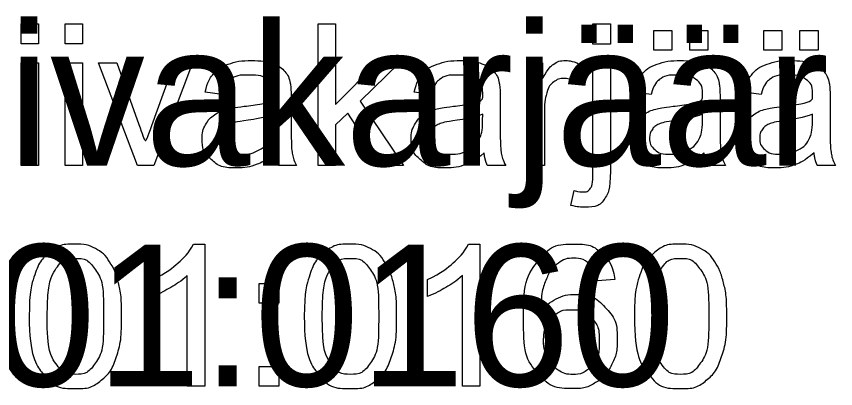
# Model space of a CAD drawing. Extents: x 700746 to 706058, y 6570320 to 6580460.
# Drawn here: x 704287.96 to 704320.92, y 6575239.05 to 6575254.03 of the extents above; entities that cross this region are included whole.
import ezdxf

# ---------------------------------------------------------------- set-up
doc = ezdxf.new("R2010")
doc.units = 0
doc.layers.add('kataster', color=7, linetype='Continuous')

msp = doc.modelspace()

# ---------------------------------------------------------------- linework, layer by layer
at = {"layer": 'kataster'}
for points in [[(704288.154, 6575252.919), (704288.154, 6575253.723), (704288.853, 6575253.723), (704288.853, 6575252.919), (704288.154, 6575252.919)], [(704289.922, 6575252.919), (704289.922, 6575253.723), (704290.621, 6575253.723), (704290.621, 6575252.919), (704289.922, 6575252.919)], [(704300.1, 6575248.023), (704300.1, 6575253.723), (704300.799, 6575253.723), (704300.799, 6575250.475), (704302.458, 6575252.155), (704303.364, 6575252.155), (704301.785, 6575250.619), (704303.525, 6575248.023), (704302.661, 6575248.023), (704301.288, 6575250.135), (704300.799, 6575249.661), (704300.799, 6575248.023), (704300.1, 6575248.023)], [(704311.153, 6575252.911), (704311.153, 6575253.723), (704311.853, 6575253.723), (704311.853, 6575252.911), (704311.153, 6575252.911)], [(704313.6, 6575252.667), (704313.6, 6575253.462), (704314.329, 6575253.462), (704314.329, 6575252.667), (704313.6, 6575252.667)], [(704315.051, 6575252.667), (704315.051, 6575253.462), (704315.78, 6575253.462), (704315.78, 6575252.667), (704315.051, 6575252.667)], [(704318.027, 6575252.667), (704318.027, 6575253.462), (704318.756, 6575253.462), (704318.756, 6575252.667), (704318.027, 6575252.667)], [(704319.478, 6575252.667), (704319.478, 6575253.462), (704320.208, 6575253.462), (704320.208, 6575252.667), (704319.478, 6575252.667)], [(704288.154, 6575248.023), (704288.154, 6575252.155), (704288.853, 6575252.155), (704288.853, 6575248.023), (704288.154, 6575248.023)], [(704289.922, 6575248.023), (704289.922, 6575252.155), (704290.621, 6575252.155), (704290.621, 6575248.023), (704289.922, 6575248.023)], [(704292.825, 6575248.023), (704291.26, 6575252.155), (704291.999, 6575252.155), (704292.884, 6575249.68)], [(704293.408, 6575249.634), (704294.325, 6575252.155), (704295.044, 6575252.155), (704293.482, 6575248.023), (704292.825, 6575248.023)], [(704308.499, 6575248.023), (704308.499, 6575252.155), (704309.129, 6575252.155), (704309.129, 6575251.529)], [(704310.741, 6575252.022), (704310.496, 6575251.375)], [(704311.153, 6575247.815), (704311.153, 6575252.155), (704311.853, 6575252.155), (704311.853, 6575247.801)], [(704296.239, 6575250.882), (704295.552, 6575250.973)], [(704304.65, 6575250.882), (704303.963, 6575250.973)], [(704313.495, 6575250.882), (704312.809, 6575250.973)], [(704317.922, 6575250.882), (704317.236, 6575250.973)], [(704299.011, 6575250.686), (704299.011, 6575249.754)], [(704307.422, 6575250.686), (704307.422, 6575249.754)], [(704316.267, 6575250.686), (704316.267, 6575249.754)], [(704320.694, 6575250.686), (704320.694, 6575249.754)], [(704298.303, 6575249.839), (704298.307, 6575250.095)], [(704306.714, 6575249.839), (704306.718, 6575250.095)], [(704309.199, 6575250.186), (704309.199, 6575248.023), (704308.499, 6575248.023)], [(704315.559, 6575249.839), (704315.563, 6575250.095)], [(704319.986, 6575249.839), (704319.99, 6575250.095)], [(704299.232, 6575248.023), (704298.502, 6575248.023)], [(704307.643, 6575248.023), (704306.913, 6575248.023)], [(704316.489, 6575248.023), (704315.759, 6575248.023)], [(704320.916, 6575248.023), (704320.186, 6575248.023)], [(704310.267, 6575246.424), (704310.396, 6575247.018)], [(704295.083, 6575244.868), (704295.534, 6575244.868), (704295.534, 6575239.146)], [(704306.148, 6575244.868), (704306.599, 6575244.868), (704306.599, 6575239.146)], [(704293.435, 6575242.761), (704293.435, 6575243.437)], [(704295.534, 6575239.146), (704294.834, 6575239.146), (704294.834, 6575243.604)], [(704304.501, 6575242.761), (704304.501, 6575243.437)], [(704306.599, 6575239.146), (704305.9, 6575239.146), (704305.9, 6575243.604)], [(704312.03, 6575243.447), (704311.335, 6575243.391)], [(704297.719, 6575242.483), (704297.719, 6575243.278), (704298.514, 6575243.278), (704298.514, 6575242.483), (704297.719, 6575242.483)], [(704297.719, 6575239.146), (704297.719, 6575239.941), (704298.514, 6575239.941), (704298.514, 6575239.146), (704297.719, 6575239.146)]]:
    msp.add_lwpolyline(points, dxfattribs=at)
for points, degree in [([(704295.552, 6575250.973), (704295.646, 6575251.413), (704295.859, 6575251.683), (704296.073, 6575251.954), (704296.477, 6575252.1), (704296.881, 6575252.246), (704297.414, 6575252.246), (704297.942, 6575252.246), (704298.272, 6575252.121), (704298.603, 6575251.997), (704298.758, 6575251.808), (704298.914, 6575251.62), (704298.976, 6575251.332), (704299.011, 6575251.153), (704299.011, 6575250.686)], 3), ([(704303.963, 6575250.973), (704304.057, 6575251.413), (704304.27, 6575251.683), (704304.484, 6575251.954), (704304.888, 6575252.1), (704305.292, 6575252.246), (704305.825, 6575252.246), (704306.353, 6575252.246), (704306.683, 6575252.121), (704307.014, 6575251.997), (704307.169, 6575251.808), (704307.325, 6575251.62), (704307.387, 6575251.332), (704307.422, 6575251.153), (704307.422, 6575250.686)], 3), ([(704309.129, 6575251.529), (704309.37, 6575251.967), (704309.574, 6575252.106), (704309.778, 6575252.246), (704310.022, 6575252.246), (704310.376, 6575252.246), (704310.741, 6575252.022)], 3), ([(704312.809, 6575250.973), (704312.902, 6575251.413), (704313.116, 6575251.683), (704313.33, 6575251.954), (704313.734, 6575252.1), (704314.138, 6575252.246), (704314.67, 6575252.246), (704315.199, 6575252.246), (704315.529, 6575252.121), (704315.859, 6575251.997), (704316.015, 6575251.808), (704316.17, 6575251.62), (704316.232, 6575251.332), (704316.267, 6575251.153), (704316.267, 6575250.686)], 3), ([(704317.236, 6575250.973), (704317.329, 6575251.413), (704317.543, 6575251.683), (704317.757, 6575251.954), (704318.161, 6575252.1), (704318.565, 6575252.246), (704319.097, 6575252.246), (704319.626, 6575252.246), (704319.956, 6575252.121), (704320.286, 6575251.997), (704320.442, 6575251.808), (704320.597, 6575251.62), (704320.659, 6575251.332), (704320.694, 6575251.153), (704320.694, 6575250.686)], 3), ([(704298.363, 6575248.531), (704297.973, 6575248.203), (704297.613, 6575248.067), (704297.254, 6575247.932), (704296.842, 6575247.932), (704296.162, 6575247.932), (704295.796, 6575248.264), (704295.431, 6575248.596), (704295.431, 6575249.113), (704295.431, 6575249.416), (704295.569, 6575249.666), (704295.707, 6575249.917), (704295.93, 6575250.068), (704296.154, 6575250.22), (704296.434, 6575250.297), (704296.64, 6575250.352), (704297.055, 6575250.402), (704297.903, 6575250.503), (704298.303, 6575250.643), (704298.307, 6575250.787), (704298.307, 6575250.826), (704298.307, 6575251.255), (704298.109, 6575251.43), (704297.841, 6575251.668), (704297.314, 6575251.668), (704296.821, 6575251.668), (704296.586, 6575251.495), (704296.351, 6575251.322), (704296.239, 6575250.882)], 3), ([(704306.774, 6575248.531), (704306.384, 6575248.203), (704306.024, 6575248.067), (704305.665, 6575247.932), (704305.253, 6575247.932), (704304.573, 6575247.932), (704304.207, 6575248.264), (704303.842, 6575248.596), (704303.842, 6575249.113), (704303.842, 6575249.416), (704303.98, 6575249.666), (704304.118, 6575249.917), (704304.341, 6575250.068), (704304.565, 6575250.22), (704304.845, 6575250.297), (704305.05, 6575250.352), (704305.466, 6575250.402), (704306.314, 6575250.503), (704306.714, 6575250.643), (704306.718, 6575250.787), (704306.718, 6575250.826), (704306.718, 6575251.255), (704306.52, 6575251.43), (704306.252, 6575251.668), (704305.725, 6575251.668), (704305.232, 6575251.668), (704304.997, 6575251.495), (704304.762, 6575251.322), (704304.65, 6575250.882)], 3), ([(704315.62, 6575248.531), (704315.229, 6575248.203), (704314.87, 6575248.067), (704314.51, 6575247.932), (704314.098, 6575247.932), (704313.418, 6575247.932), (704313.053, 6575248.264), (704312.687, 6575248.596), (704312.687, 6575249.113), (704312.687, 6575249.416), (704312.825, 6575249.666), (704312.963, 6575249.917), (704313.187, 6575250.068), (704313.41, 6575250.22), (704313.69, 6575250.297), (704313.896, 6575250.352), (704314.312, 6575250.402), (704315.159, 6575250.503), (704315.559, 6575250.643), (704315.563, 6575250.787), (704315.563, 6575250.826), (704315.563, 6575251.255), (704315.365, 6575251.43), (704315.098, 6575251.668), (704314.57, 6575251.668), (704314.077, 6575251.668), (704313.843, 6575251.495), (704313.608, 6575251.322), (704313.495, 6575250.882)], 3), ([(704320.047, 6575248.531), (704319.656, 6575248.203), (704319.297, 6575248.067), (704318.937, 6575247.932), (704318.525, 6575247.932), (704317.845, 6575247.932), (704317.48, 6575248.264), (704317.114, 6575248.596), (704317.114, 6575249.113), (704317.114, 6575249.416), (704317.252, 6575249.666), (704317.39, 6575249.917), (704317.614, 6575250.068), (704317.837, 6575250.22), (704318.117, 6575250.297), (704318.323, 6575250.352), (704318.739, 6575250.402), (704319.586, 6575250.503), (704319.986, 6575250.643), (704319.99, 6575250.787), (704319.99, 6575250.826), (704319.99, 6575251.255), (704319.792, 6575251.43), (704319.525, 6575251.668), (704318.997, 6575251.668), (704318.504, 6575251.668), (704318.27, 6575251.495), (704318.035, 6575251.322), (704317.922, 6575250.882)], 3), ([(704310.496, 6575251.375), (704310.24, 6575251.525), (704309.985, 6575251.525), (704309.757, 6575251.525), (704309.575, 6575251.387), (704309.393, 6575251.249), (704309.315, 6575251.003), (704309.199, 6575250.63), (704309.199, 6575250.186)], 3), ([(704298.307, 6575250.095), (704297.925, 6575249.94), (704297.163, 6575249.831), (704296.731, 6575249.769), (704296.552, 6575249.691), (704296.373, 6575249.614), (704296.275, 6575249.464), (704296.178, 6575249.315), (704296.178, 6575249.132), (704296.178, 6575248.852), (704296.39, 6575248.666), (704296.602, 6575248.479), (704297.009, 6575248.479), (704297.413, 6575248.479), (704297.728, 6575248.656), (704298.043, 6575248.833), (704298.19, 6575249.14), (704298.303, 6575249.377), (704298.303, 6575249.839)], 3), ([(704306.718, 6575250.095), (704306.336, 6575249.94), (704305.574, 6575249.831), (704305.142, 6575249.769), (704304.963, 6575249.691), (704304.784, 6575249.614), (704304.686, 6575249.464), (704304.589, 6575249.315), (704304.589, 6575249.132), (704304.589, 6575248.852), (704304.801, 6575248.666), (704305.012, 6575248.479), (704305.42, 6575248.479), (704305.824, 6575248.479), (704306.139, 6575248.656), (704306.454, 6575248.833), (704306.601, 6575249.14), (704306.714, 6575249.377), (704306.714, 6575249.839)], 3), ([(704315.563, 6575250.095), (704315.182, 6575249.94), (704314.419, 6575249.831), (704313.987, 6575249.769), (704313.808, 6575249.691), (704313.629, 6575249.614), (704313.532, 6575249.464), (704313.434, 6575249.315), (704313.434, 6575249.132), (704313.434, 6575248.852), (704313.646, 6575248.666), (704313.858, 6575248.479), (704314.266, 6575248.479), (704314.67, 6575248.479), (704314.984, 6575248.656), (704315.299, 6575248.833), (704315.447, 6575249.14), (704315.559, 6575249.377), (704315.559, 6575249.839)], 3), ([(704319.99, 6575250.095), (704319.609, 6575249.94), (704318.846, 6575249.831), (704318.414, 6575249.769), (704318.235, 6575249.691), (704318.056, 6575249.614), (704317.959, 6575249.464), (704317.862, 6575249.315), (704317.862, 6575249.132), (704317.862, 6575248.852), (704318.073, 6575248.666), (704318.285, 6575248.479), (704318.693, 6575248.479), (704319.097, 6575248.479), (704319.412, 6575248.656), (704319.726, 6575248.833), (704319.874, 6575249.14), (704319.986, 6575249.377), (704319.986, 6575249.839)], 3), ([(704292.884, 6575249.68), (704293.027, 6575249.28), (704293.148, 6575248.848), (704293.241, 6575249.175), (704293.408, 6575249.634)], 3), ([(704299.011, 6575249.754), (704299.011, 6575248.779), (704299.055, 6575248.52), (704299.1, 6575248.261), (704299.232, 6575248.023)], 3), ([(704307.422, 6575249.754), (704307.422, 6575248.779), (704307.466, 6575248.52), (704307.511, 6575248.261), (704307.643, 6575248.023)], 3), ([(704316.267, 6575249.754), (704316.267, 6575248.779), (704316.312, 6575248.52), (704316.356, 6575248.261), (704316.489, 6575248.023)], 3), ([(704320.694, 6575249.754), (704320.694, 6575248.779), (704320.739, 6575248.52), (704320.784, 6575248.261), (704320.916, 6575248.023)], 3), ([(704298.502, 6575248.023), (704298.394, 6575248.24), (704298.363, 6575248.531)], 2), ([(704306.913, 6575248.023), (704306.805, 6575248.24), (704306.774, 6575248.531)], 2), ([(704315.759, 6575248.023), (704315.651, 6575248.24), (704315.62, 6575248.531)], 2), ([(704320.186, 6575248.023), (704320.078, 6575248.24), (704320.047, 6575248.531)], 2), ([(704311.853, 6575247.801), (704311.853, 6575247.039), (704311.655, 6575246.739), (704311.402, 6575246.35), (704310.815, 6575246.35), (704310.531, 6575246.35), (704310.267, 6575246.424)], 3), ([(704310.396, 6575247.018), (704310.607, 6575246.963), (704310.728, 6575246.963), (704310.942, 6575246.963), (704311.048, 6575247.105), (704311.153, 6575247.247), (704311.153, 6575247.815)], 3), ([(704288.474, 6575241.957), (704288.474, 6575242.967), (704288.682, 6575243.585), (704288.89, 6575244.202), (704289.3, 6575244.535), (704289.709, 6575244.868), (704290.331, 6575244.868), (704290.79, 6575244.868), (704291.136, 6575244.683), (704291.483, 6575244.499), (704291.708, 6575244.151), (704291.932, 6575243.803), (704292.06, 6575243.304), (704292.188, 6575242.804), (704292.188, 6575241.957), (704292.188, 6575240.955), (704291.982, 6575240.338), (704291.777, 6575239.72), (704291.367, 6575239.385), (704290.957, 6575239.05), (704290.331, 6575239.05), (704289.507, 6575239.05), (704289.037, 6575239.639), (704288.474, 6575240.352), (704288.474, 6575241.957)], 3), ([(704293.435, 6575243.437), (704294.022, 6575243.713), (704294.461, 6575244.106), (704294.9, 6575244.498), (704295.083, 6575244.868)], 3), ([(704299.539, 6575241.957), (704299.539, 6575242.967), (704299.747, 6575243.585), (704299.955, 6575244.202), (704300.365, 6575244.535), (704300.775, 6575244.868), (704301.397, 6575244.868), (704301.855, 6575244.868), (704302.202, 6575244.683), (704302.549, 6575244.499), (704302.773, 6575244.151), (704302.997, 6575243.803), (704303.126, 6575243.304), (704303.254, 6575242.804), (704303.254, 6575241.957), (704303.254, 6575240.955), (704303.048, 6575240.338), (704302.842, 6575239.72), (704302.432, 6575239.385), (704302.022, 6575239.05), (704301.397, 6575239.05), (704300.573, 6575239.05), (704300.103, 6575239.639), (704299.539, 6575240.352), (704299.539, 6575241.957)], 3), ([(704304.501, 6575243.437), (704305.087, 6575243.713), (704305.527, 6575244.106), (704305.966, 6575244.498), (704306.148, 6575244.868)], 3), ([(704311.335, 6575243.391), (704311.241, 6575243.805), (704311.07, 6575243.993), (704310.785, 6575244.294), (704310.368, 6575244.294), (704310.033, 6575244.294), (704309.777, 6575244.108), (704309.448, 6575243.866), (704309.257, 6575243.403), (704309.066, 6575242.94), (704309.058, 6575242.085), (704309.311, 6575242.47), (704309.677, 6575242.657), (704310.043, 6575242.843), (704310.444, 6575242.843), (704311.145, 6575242.843), (704311.637, 6575242.328), (704312.13, 6575241.813), (704312.13, 6575240.997), (704312.13, 6575240.461), (704311.898, 6575240.001), (704311.667, 6575239.54), (704311.262, 6575239.295), (704310.857, 6575239.05), (704310.344, 6575239.05), (704309.468, 6575239.05), (704308.916, 6575239.694), (704308.363, 6575240.337), (704308.363, 6575241.813), (704308.363, 6575243.465), (704308.974, 6575244.215), (704309.507, 6575244.868), (704310.41, 6575244.868), (704311.084, 6575244.868), (704311.514, 6575244.49), (704311.944, 6575244.113), (704312.03, 6575243.447)], 3), ([(704312.82, 6575241.957), (704312.82, 6575242.967), (704313.028, 6575243.585), (704313.236, 6575244.202), (704313.646, 6575244.535), (704314.056, 6575244.868), (704314.678, 6575244.868), (704315.136, 6575244.868), (704315.483, 6575244.683), (704315.83, 6575244.499), (704316.054, 6575244.151), (704316.279, 6575243.803), (704316.407, 6575243.304), (704316.535, 6575242.804), (704316.535, 6575241.957), (704316.535, 6575240.955), (704316.329, 6575240.338), (704316.123, 6575239.72), (704315.713, 6575239.385), (704315.303, 6575239.05), (704314.678, 6575239.05), (704313.854, 6575239.05), (704313.384, 6575239.639), (704312.82, 6575240.352), (704312.82, 6575241.957)], 3), ([(704289.195, 6575241.957), (704289.195, 6575240.551), (704289.523, 6575240.087), (704289.85, 6575239.624), (704290.331, 6575239.624), (704290.812, 6575239.624), (704291.14, 6575240.089), (704291.467, 6575240.555), (704291.467, 6575241.957), (704291.467, 6575243.364), (704291.14, 6575243.827), (704290.813, 6575244.29), (704290.323, 6575244.29), (704289.843, 6575244.29), (704289.555, 6575243.882), (704289.195, 6575243.361), (704289.195, 6575241.957)], 3), ([(704300.26, 6575241.957), (704300.26, 6575240.551), (704300.588, 6575240.087), (704300.916, 6575239.624), (704301.397, 6575239.624), (704301.877, 6575239.624), (704302.205, 6575240.089), (704302.533, 6575240.555), (704302.533, 6575241.957), (704302.533, 6575243.364), (704302.206, 6575243.827), (704301.878, 6575244.29), (704301.389, 6575244.29), (704300.908, 6575244.29), (704300.62, 6575243.882), (704300.26, 6575243.361), (704300.26, 6575241.957)], 3), ([(704313.542, 6575241.957), (704313.542, 6575240.551), (704313.869, 6575240.087), (704314.197, 6575239.624), (704314.678, 6575239.624), (704315.159, 6575239.624), (704315.486, 6575240.089), (704315.814, 6575240.555), (704315.814, 6575241.957), (704315.814, 6575243.364), (704315.487, 6575243.827), (704315.16, 6575244.29), (704314.67, 6575244.29), (704314.189, 6575244.29), (704313.901, 6575243.882), (704313.542, 6575243.361), (704313.542, 6575241.957)], 3), ([(704294.834, 6575243.604), (704294.582, 6575243.363), (704294.172, 6575243.122), (704293.762, 6575242.881), (704293.435, 6575242.761)], 3), ([(704305.9, 6575243.604), (704305.647, 6575243.363), (704305.237, 6575243.122), (704304.827, 6575242.881), (704304.501, 6575242.761)], 3), ([(704309.167, 6575240.993), (704309.167, 6575240.631), (704309.32, 6575240.301), (704309.474, 6575239.97), (704309.748, 6575239.797), (704310.023, 6575239.624), (704310.328, 6575239.624), (704310.774, 6575239.624), (704311.091, 6575239.982), (704311.408, 6575240.34), (704311.408, 6575240.954), (704311.408, 6575241.546), (704311.095, 6575241.886), (704310.781, 6575242.226), (704310.301, 6575242.226), (704309.827, 6575242.226), (704309.497, 6575241.886), (704309.167, 6575241.546), (704309.167, 6575240.993)], 3)]:
    msp.add_open_spline(points, degree=degree, dxfattribs=at)

# ---------------------------------------------------------------- texts
for s, p in [('Pannjärve liivakarjäär', (704247.793, 6575248.023)), ('22901:001:0160', (704259.37, 6575239.146))]:
    msp.add_text(s, height=5.7, dxfattribs=at).set_placement(p)

doc.saveas('drawing.dxf')
